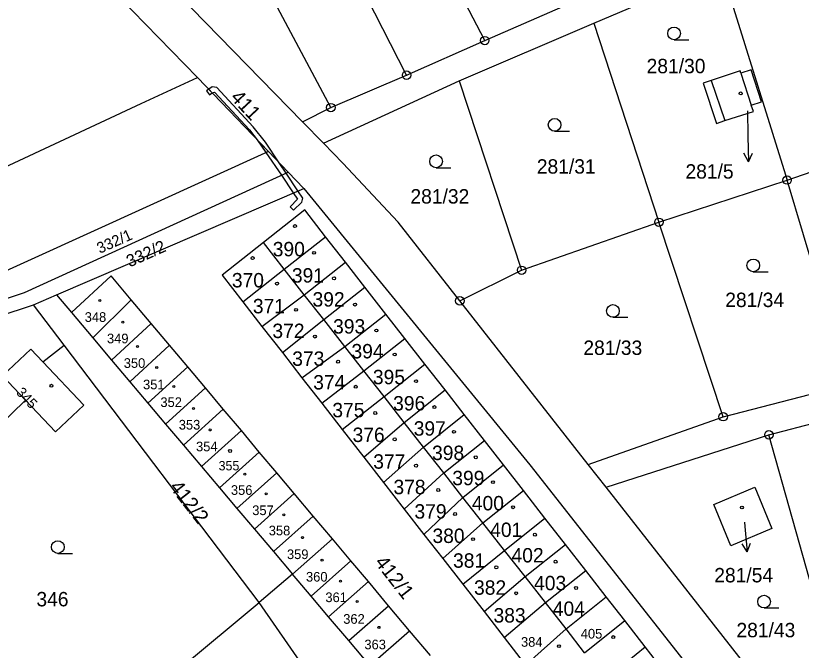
# Model space of a CAD drawing. Extents: x -504988 to -494607, y -1123820 to -1114018.
# Drawn here: x -496947.4 to -496854.6, y -1120433.8 to -1120358.9 of the extents above; entities that cross this region are included whole.
import ezdxf

# ---------------------------------------------------------------- set-up
doc = ezdxf.new("R2010")
doc.units = 0
for name, color, linetype in [('Hranice parcel', 7, 'Continuous'), ('Parcelní čísla', 7, 'Continuous'), ('Pop  PČ popisy', 7, 'Continuous'), ('Vnitřní kresba', 7, 'Continuous'), ('Věcná břemena k části', 7, 'Continuous'), ('Značky bodu BP', 7, 'Continuous'), ('Značky budov', 7, 'Continuous'), ('Značky kultur', 7, 'Continuous')]:
    doc.layers.add(name, color=color, linetype=linetype)

msp = doc.modelspace()

# ---------------------------------------------------------------- linework, layer by layer
at = {"layer": 'Hranice parcel'}
for p, q in [((-496901.25, -1120365.92), (-496920.66, -1120328.12)), ((-496910.21, -1120369.75), (-496930.09, -1120332.28)), ((-496925.96, -1120366.19), (-496954.29, -1120337.04)), ((-496879.12, -1120359.79), (-496864.07, -1120353.36)), ((-496864.07, -1120353.36), (-496856.31, -1120378.3)), ((-496892.02, -1120361.84), (-496882.79, -1120357.8)), ((-496895.04, -1120366.58), (-496879.12, -1120359.79)), ((-496879.12, -1120359.79), (-496871.44, -1120383.28)), ((-496901.25, -1120365.92), (-496892.02, -1120361.84)), ((-496917.58, -1120374.93), (-496925.96, -1120366.19)), ((-496911.06, -1120373.96), (-496895.04, -1120366.58)), ((-496910.21, -1120369.75), (-496901.25, -1120365.92)), ((-496895.04, -1120366.58), (-496887.66, -1120388.95)), ((-496913.54, -1120371.42), (-496910.21, -1120369.75)), ((-496911.06, -1120373.96), (-496913.54, -1120371.42)), ((-496856.31, -1120378.3), (-496841.42, -1120373.13)), ((-496915.24, -1120377.37), (-496917.58, -1120374.93)), ((-496913.41, -1120379.28), (-496915.24, -1120377.37)), ((-496871.44, -1120383.28), (-496856.31, -1120378.3)), ((-496849.1, -1120402.45), (-496856.31, -1120378.3)), ((-496942.62, -1120391.85), (-496913.41, -1120379.28)), ((-496894.96, -1120392.56), (-496902.25, -1120383.28)), ((-496887.66, -1120388.95), (-496871.44, -1120383.28)), ((-496863.86, -1120406.23), (-496871.44, -1120383.28)), ((-496915.7, -1120388.83), (-496910.83, -1120384.99)), ((-496908.48, -1120387.99), (-496910.83, -1120384.99)), ((-496915.7, -1120388.83), (-496918.17, -1120385.68)), ((-496920.61, -1120392.66), (-496915.7, -1120388.83)), ((-496913.34, -1120391.84), (-496915.7, -1120388.83)), ((-496913.34, -1120391.84), (-496908.48, -1120387.99)), ((-496906.18, -1120390.93), (-496908.48, -1120387.99)), ((-496894.96, -1120392.56), (-496887.66, -1120388.95)), ((-496911.04, -1120394.77), (-496906.18, -1120390.93)), ((-496903.7, -1120394.12), (-496906.18, -1120390.93)), ((-496945.34, -1120393.02), (-496942.62, -1120391.85)), ((-496942.62, -1120391.85), (-496940.85, -1120393.95)), ((-496938.32, -1120396.94), (-496933.78, -1120392.42)), ((-496931.42, -1120395.22), (-496933.78, -1120392.42)), ((-496918.34, -1120395.58), (-496913.34, -1120391.84)), ((-496911.04, -1120394.77), (-496913.34, -1120391.84)), ((-496879.8, -1120411.86), (-496894.96, -1120392.56)), ((-496941.71, -1120397.8), (-496945.34, -1120393.02)), ((-496920.61, -1120392.66), (-496918.34, -1120395.58)), ((-496940.85, -1120393.95), (-496938.32, -1120396.94)), ((-496908.55, -1120397.96), (-496903.7, -1120394.12)), ((-496901.45, -1120397), (-496903.7, -1120394.12)), ((-496936.12, -1120399.55), (-496931.42, -1120395.22)), ((-496929.26, -1120397.79), (-496931.42, -1120395.22)), ((-496915.93, -1120398.66), (-496911.04, -1120394.77)), ((-496908.55, -1120397.96), (-496911.04, -1120394.77)), ((-496918.34, -1120395.58), (-496915.93, -1120398.66)), ((-496938.32, -1120396.94), (-496936.12, -1120399.55)), ((-496906.29, -1120400.83), (-496901.45, -1120397)), ((-496899.09, -1120400.03), (-496901.45, -1120397)), ((-496944.24, -1120399.75), (-496941.71, -1120397.8)), ((-496918.66, -1120428.17), (-496941.71, -1120397.8)), ((-496933.96, -1120402.1), (-496929.26, -1120397.79)), ((-496927.11, -1120400.34), (-496929.26, -1120397.79)), ((-496913.61, -1120401.64), (-496908.55, -1120397.96)), ((-496906.29, -1120400.83), (-496908.55, -1120397.96)), ((-496915.93, -1120398.66), (-496913.61, -1120401.64)), ((-496936.12, -1120399.55), (-496933.96, -1120402.1)), ((-496931.81, -1120404.64), (-496927.11, -1120400.34)), ((-496925.02, -1120402.82), (-496927.11, -1120400.34)), ((-496911.27, -1120404.65), (-496906.29, -1120400.83)), ((-496903.92, -1120403.86), (-496906.29, -1120400.83)), ((-496903.92, -1120403.86), (-496899.09, -1120400.03)), ((-496896.71, -1120403.07), (-496899.09, -1120400.03)), ((-496913.61, -1120401.64), (-496911.27, -1120404.65)), ((-496933.96, -1120402.1), (-496931.81, -1120404.64)), ((-496863.86, -1120406.23), (-496849.1, -1120402.45)), ((-496929.72, -1120407.1), (-496925.02, -1120402.82)), ((-496922.91, -1120405.33), (-496925.02, -1120402.82)), ((-496901.54, -1120406.9), (-496896.71, -1120403.07)), ((-496894.45, -1120405.98), (-496896.71, -1120403.07)), ((-496931.81, -1120404.64), (-496929.72, -1120407.1)), ((-496911.27, -1120404.65), (-496908.85, -1120407.76)), ((-496908.85, -1120407.76), (-496903.92, -1120403.86)), ((-496901.54, -1120406.9), (-496903.92, -1120403.86)), ((-496927.61, -1120409.6), (-496922.91, -1120405.33)), ((-496920.77, -1120407.87), (-496922.91, -1120405.33)), ((-496899.26, -1120409.81), (-496894.45, -1120405.98)), ((-496892.06, -1120409.04), (-496894.45, -1120405.98)), ((-496879.8, -1120411.86), (-496863.86, -1120406.23)), ((-496858.45, -1120408.38), (-496848.09, -1120405.65)), ((-496929.72, -1120407.1), (-496927.61, -1120409.6)), ((-496906.3, -1120411.02), (-496901.54, -1120406.9)), ((-496899.26, -1120409.81), (-496901.54, -1120406.9)), ((-496925.48, -1120412.12), (-496920.77, -1120407.87)), ((-496918.65, -1120410.4), (-496920.77, -1120407.87)), ((-496908.85, -1120407.76), (-496906.3, -1120411.02)), ((-496877.69, -1120414.55), (-496858.45, -1120408.38)), ((-496847.61, -1120447.03), (-496858.45, -1120408.38)), ((-496896.86, -1120412.87), (-496892.06, -1120409.04)), ((-496889.8, -1120411.93), (-496892.06, -1120409.04)), ((-496927.61, -1120409.6), (-496925.48, -1120412.12)), ((-496903.97, -1120414.01), (-496899.26, -1120409.81)), ((-496896.86, -1120412.87), (-496899.26, -1120409.81)), ((-496923.35, -1120414.63), (-496918.65, -1120410.4)), ((-496916.59, -1120412.85), (-496918.65, -1120410.4)), ((-496906.3, -1120411.02), (-496903.97, -1120414.01)), ((-496894.6, -1120415.76), (-496889.8, -1120411.93)), ((-496887.45, -1120414.95), (-496889.8, -1120411.93)), ((-496877.69, -1120414.55), (-496879.8, -1120411.86)), ((-496925.48, -1120412.12), (-496923.35, -1120414.63)), ((-496921.29, -1120417.07), (-496916.59, -1120412.85)), ((-496914.53, -1120415.3), (-496916.59, -1120412.85)), ((-496901.54, -1120417.13), (-496896.86, -1120412.87)), ((-496894.6, -1120415.76), (-496896.86, -1120412.87)), ((-496923.35, -1120414.63), (-496921.29, -1120417.07)), ((-496903.97, -1120414.01), (-496901.54, -1120417.13)), ((-496851.74, -1120447.59), (-496877.69, -1120414.55)), ((-496919.24, -1120419.5), (-496914.53, -1120415.3)), ((-496912.28, -1120417.97), (-496914.53, -1120415.3)), ((-496899.21, -1120420.12), (-496894.6, -1120415.76)), ((-496892.24, -1120418.77), (-496894.6, -1120415.76)), ((-496892.24, -1120418.77), (-496887.45, -1120414.95)), ((-496884.91, -1120418.2), (-496887.45, -1120414.95)), ((-496921.29, -1120417.07), (-496919.24, -1120419.5)), ((-496901.54, -1120417.13), (-496899.21, -1120420.12)), ((-496916.98, -1120422.16), (-496912.28, -1120417.97)), ((-496910.02, -1120420.65), (-496912.28, -1120417.97)), ((-496889.69, -1120422.01), (-496884.91, -1120418.2)), ((-496882.49, -1120421.3), (-496884.91, -1120418.2)), ((-496919.24, -1120419.5), (-496916.98, -1120422.16)), ((-496896.99, -1120422.97), (-496892.24, -1120418.77)), ((-496889.69, -1120422.01), (-496892.24, -1120418.77)), ((-496899.21, -1120420.12), (-496896.99, -1120422.97)), ((-496914.73, -1120424.83), (-496910.02, -1120420.65)), ((-496907.83, -1120423.25), (-496910.02, -1120420.65)), ((-496887.26, -1120425.11), (-496882.49, -1120421.3)), ((-496880.09, -1120424.37), (-496882.49, -1120421.3)), ((-496916.98, -1120422.16), (-496914.73, -1120424.83)), ((-496894.62, -1120426.01), (-496889.69, -1120422.01)), ((-496887.26, -1120425.11), (-496889.69, -1120422.01)), ((-496896.99, -1120422.97), (-496894.62, -1120426.01)), ((-496912.54, -1120427.41), (-496907.83, -1120423.25)), ((-496905.77, -1120425.7), (-496907.83, -1120423.25)), ((-496914.73, -1120424.83), (-496918.66, -1120428.17)), ((-496912.54, -1120427.41), (-496914.73, -1120424.83)), ((-496884.86, -1120428.18), (-496880.09, -1120424.37)), ((-496877.67, -1120427.49), (-496880.09, -1120424.37)), ((-496910.49, -1120429.84), (-496905.77, -1120425.7)), ((-496903.38, -1120428.55), (-496905.77, -1120425.7)), ((-496894.62, -1120426.01), (-496892.1, -1120429.24)), ((-496892.1, -1120429.24), (-496887.26, -1120425.11)), ((-496884.86, -1120428.18), (-496887.26, -1120425.11)), ((-496910.49, -1120429.84), (-496912.54, -1120427.41)), ((-496882.42, -1120431.29), (-496877.67, -1120427.49)), ((-496875.47, -1120430.3), (-496877.67, -1120427.49)), ((-496935.95, -1120442.52), (-496918.66, -1120428.17)), ((-496908.09, -1120432.67), (-496903.38, -1120428.55)), ((-496900.89, -1120431.5), (-496903.38, -1120428.55)), ((-496889.71, -1120432.31), (-496884.86, -1120428.18)), ((-496882.42, -1120431.29), (-496884.86, -1120428.18)), ((-496892.1, -1120429.24), (-496889.71, -1120432.31)), ((-496908.09, -1120432.67), (-496910.49, -1120429.84)), ((-496880.22, -1120434.1), (-496875.47, -1120430.3)), ((-496873.06, -1120433.39), (-496875.47, -1120430.3)), ((-496905.61, -1120435.61), (-496900.89, -1120431.5)), ((-496898.42, -1120434.44), (-496900.89, -1120431.5)), ((-496887.19, -1120435.55), (-496882.42, -1120431.29)), ((-496880.22, -1120434.1), (-496882.42, -1120431.29)), ((-496889.71, -1120432.31), (-496887.19, -1120435.55)), ((-496905.61, -1120435.61), (-496908.09, -1120432.67)), ((-496877.8, -1120437.2), (-496873.06, -1120433.39)), ((-496870.67, -1120436.46), (-496873.06, -1120433.39))]:
    msp.add_line(p, q, dxfattribs=at)
for points in [[(-496892.02, -1120361.84), (-496910.07, -1120327.2), (-496911.33, -1120324.01)], [(-496913.54, -1120371.42), (-496943.04, -1120341.21), (-496945.02, -1120338.86)], [(-496861.76, -1120365.69), (-496861.86, -1120365.4), (-496865.27, -1120366.53), (-496866.23, -1120366.85), (-496864.65, -1120371.63), (-496863.65, -1120371.28), (-496860.28, -1120370.21), (-496860.53, -1120369.46), (-496859.33, -1120369.06), (-496860.53, -1120365.29), (-496861.76, -1120365.69)], [(-496952.44, -1120378.5), (-496932.6, -1120369.27), (-496925.96, -1120366.19)], [(-496902.25, -1120383.28), (-496908.78, -1120376.3), (-496911.06, -1120373.96)], [(-496917.58, -1120374.93), (-496952.66, -1120390.86), (-496981.64, -1120405.4)], [(-496977.78, -1120406.64), (-496960.33, -1120397.39), (-496953.58, -1120393.97), (-496946.41, -1120391.58), (-496915.24, -1120377.37)], [(-496913.41, -1120379.28), (-496886.68, -1120411.9), (-496857.89, -1120448.5)], [(-496910.83, -1120384.99), (-496913.28, -1120381.83), (-496918.17, -1120385.68)], [(-496918.17, -1120385.68), (-496923.05, -1120389.53), (-496920.61, -1120392.66)], [(-496933.78, -1120392.42), (-496936.15, -1120389.6), (-496940.85, -1120393.95)], [(-496975.37, -1120407.41), (-496953.85, -1120395.81), (-496945.34, -1120393.02)], [(-496946.26, -1120404.3), (-496948.98, -1120401.41), (-496945.65, -1120398.26), (-496944.24, -1120399.75)], [(-496946.26, -1120404.3), (-496942.73, -1120408.02), (-496939.4, -1120404.88), (-496944.24, -1120399.75)], [(-496975.37, -1120407.41), (-496970.64, -1120411.92), (-496973.21, -1120415.23), (-496962.84, -1120423.57), (-496952.87, -1120410.7), (-496946.26, -1120404.3)], [(-496864.97, -1120416.6), (-496860.12, -1120414.57), (-496858.1, -1120419.42), (-496862.96, -1120421.46), (-496864.97, -1120416.6)], [(-496896.81, -1120456.07), (-496901.09, -1120449.99), (-496902.73, -1120451.13), (-496918.66, -1120428.17)]]:
    msp.add_lwpolyline(points, dxfattribs=at)
at = {"layer": 'Pop  PČ popisy'}
for p, q in [((-496860.98, -1120370.13), (-496860.93, -1120373.13)), ((-496860.93, -1120373.13), (-496860.878, -1120376.131)), ((-496860.878, -1120376.131), (-496861.396, -1120375.138)), ((-496860.878, -1120376.131), (-496860.394, -1120375.12)), ((-496861.34, -1120418.68), (-496861.29, -1120419.2)), ((-496861.29, -1120419.2), (-496861.028, -1120422.19)), ((-496861.028, -1120422.19), (-496861.615, -1120421.236)), ((-496861.028, -1120422.19), (-496860.617, -1120421.148))]:
    msp.add_line(p, q, dxfattribs=at)
at = {"layer": 'Vnitřní kresba'}
for p, q in [((-496861.76, -1120365.69), (-496860.53, -1120369.46)), ((-496865.27, -1120366.53), (-496863.65, -1120371.28))]:
    msp.add_line(p, q, dxfattribs=at)
at = {"layer": 'Věcná břemena k části'}
for points in [[(-496923.66, -1120367.37), (-496924.23, -1120367.3), (-496924.62, -1120367.58), (-496924.21, -1120368.02), (-496923.95, -1120367.94), (-496919.83, -1120372.37), (-496918.89, -1120373.56), (-496917.58, -1120374.93), (-496917.87, -1120375.06), (-496916.05, -1120377.74), (-496914.64, -1120379.81), (-496914.15, -1120380.54), (-496915.02, -1120381.44), (-496914.61, -1120381.84), (-496913.62, -1120380.92), (-496913.52, -1120380.45), (-496914.1, -1120379.58), (-496915.49, -1120377.48), (-496916.3, -1120376.27), (-496917.93, -1120373.81), (-496919.37, -1120372)], [(-496924.21, -1120368.02), (-496924.62, -1120367.58), (-496924.9, -1120367.78), (-496924.54, -1120368.25)], [(-496918.89, -1120373.56), (-496917.87, -1120375.06), (-496917.58, -1120374.93)]]:
    msp.add_lwpolyline(points, close=True, dxfattribs=at)
at = {"layer": 'Značky bodu BP'}
for centre, radius in [((-496892.02, -1120361.84), 0.5), ((-496892.02, -1120361.84), 0.0303), ((-496901.25, -1120365.92), 0.5), ((-496901.25, -1120365.92), 0.0303), ((-496910.21, -1120369.75), 0.5), ((-496910.21, -1120369.75), 0.0303), ((-496856.31, -1120378.3), 0.5), ((-496856.31, -1120378.3), 0.0303), ((-496871.44, -1120383.28), 0.5), ((-496871.44, -1120383.28), 0.0303), ((-496887.66, -1120388.95), 0.5), ((-496887.66, -1120388.95), 0.0303), ((-496894.96, -1120392.56), 0.5), ((-496894.96, -1120392.56), 0.0303), ((-496863.86, -1120406.23), 0.5), ((-496863.86, -1120406.23), 0.0303), ((-496858.45, -1120408.38), 0.5), ((-496858.45, -1120408.38), 0.0303)]:
    msp.add_circle(centre, radius, dxfattribs=at)
at = {"layer": 'Značky budov'}
for centre, radius in [((-496861.787, -1120368.069), 0.175), ((-496914.437, -1120383.739), 0.175), ((-496912.177, -1120386.889), 0.175), ((-496919.437, -1120387.509), 0.175), ((-496909.827, -1120389.899), 0.175), ((-496916.557, -1120390.519), 0.175), ((-496937.505, -1120392.509), 0.117), ((-496914.307, -1120393.619), 0.175), ((-496907.347, -1120392.999), 0.175), ((-496934.765, -1120395.079), 0.117), ((-496904.827, -1120396.059), 0.175), ((-496912.087, -1120396.769), 0.175), ((-496933.035, -1120397.959), 0.117), ((-496902.657, -1120398.889), 0.175), ((-496909.347, -1120399.739), 0.175), ((-496930.775, -1120400.439), 0.117), ((-496900.137, -1120402.039), 0.175), ((-496943.207, -1120402.579), 0.175), ((-496928.735, -1120402.659), 0.117), ((-496907.257, -1120402.699), 0.175), ((-496926.435, -1120405.269), 0.117), ((-496897.967, -1120405.099), 0.175), ((-496904.957, -1120405.799), 0.175), ((-496924.445, -1120407.799), 0.117), ((-496895.657, -1120408.019), 0.175), ((-496902.657, -1120408.909), 0.175), ((-496922.107, -1120410.279), 0.175), ((-496893.087, -1120411.029), 0.175), ((-496900.137, -1120412.009), 0.175), ((-496920.365, -1120413.029), 0.117), ((-496891.057, -1120413.959), 0.175), ((-496897.517, -1120414.889), 0.175), ((-496917.845, -1120415.329), 0.117), ((-496895.527, -1120417.719), 0.175), ((-496888.667, -1120416.919), 0.175), ((-496861.637, -1120416.949), 0.175), ((-496915.755, -1120417.809), 0.117), ((-496913.545, -1120420.509), 0.117), ((-496886.097, -1120420.159), 0.175), ((-496893.397, -1120420.689), 0.175), ((-496911.245, -1120423.169), 0.117), ((-496883.657, -1120423.349), 0.175), ((-496890.657, -1120424.009), 0.175), ((-496909.075, -1120425.649), 0.117), ((-496888.307, -1120427.069), 0.175), ((-496881.227, -1120426.449), 0.175), ((-496907.085, -1120428.039), 0.117), ((-496904.515, -1120431.099), 0.117), ((-496876.837, -1120432.249), 0.175), ((-496883.257, -1120433.319), 0.175)]:
    msp.add_circle(centre, radius, dxfattribs=at)
at = {"layer": 'Značky kultur'}
for p, q in [((-496869.653, -1120361.74), (-496867.903, -1120361.74)), ((-496883.773, -1120372.53), (-496882.023, -1120372.53)), ((-496897.773, -1120376.84), (-496896.023, -1120376.84)), ((-496860.303, -1120389.12), (-496858.553, -1120389.12)), ((-496876.883, -1120394.5), (-496875.133, -1120394.5)), ((-496942.453, -1120422.37), (-496940.703, -1120422.37)), ((-496859.023, -1120428.81), (-496857.273, -1120428.81))]:
    msp.add_line(p, q, dxfattribs=at)
for centre in [(-496869.653, -1120360.99), (-496883.773, -1120371.78), (-496897.773, -1120376.09), (-496860.303, -1120388.37), (-496876.883, -1120393.75), (-496942.453, -1120421.62), (-496859.023, -1120428.06)]:
    msp.add_circle(centre, 0.75, dxfattribs=at)

# ---------------------------------------------------------------- texts
at = {"layer": 'Parcelní čísla'}
for s, height, p in [('281/30', 1.7, (-496872.9, -1120365.69)), ('281/31', 1.7, (-496885.87, -1120377.54)), ('281/5', 1.7, (-496868.308, -1120378.128)), ('281/32', 1.7, (-496900.8, -1120381.07)), ('390', 1.7, (-496917.065, -1120387.3)), ('391', 1.7, (-496914.805, -1120390.4)), ('370', 1.7, (-496921.895, -1120390.97)), ('392', 1.7, (-496912.365, -1120393.23)), ('281/34', 1.7, (-496863.61, -1120393.29)), ('371', 1.7, (-496919.415, -1120394.03)), ('348', 1.139, (-496939.277, -1120395.039)), ('372', 1.7, (-496917.105, -1120396.95)), ('393', 1.7, (-496909.935, -1120396.42)), ('349', 1.139, (-496936.647, -1120397.569)), ('281/33', 1.7, (-496880.37, -1120398.94)), ('394', 1.7, (-496907.765, -1120399.35)), ('373', 1.7, (-496914.765, -1120400.23)), ('350', 1.139, (-496934.667, -1120400.469)), ('395', 1.7, (-496905.235, -1120402.4)), ('351', 1.139, (-496932.387, -1120402.999)), ('374', 1.7, (-496912.285, -1120403.02)), ('352', 1.139, (-496930.337, -1120405.089)), ('375', 1.7, (-496910.025, -1120406.3)), ('396', 1.7, (-496902.845, -1120405.5)), ('353', 1.139, (-496928.167, -1120407.749)), ('397', 1.7, (-496900.415, -1120408.47)), ('376', 1.7, (-496907.635, -1120409.22)), ('354', 1.139, (-496926.127, -1120410.319)), ('398', 1.7, (-496898.245, -1120411.35)), ('377', 1.7, (-496905.195, -1120412.37)), ('355', 1.1, (-496923.464, -1120412.57)), ('399', 1.7, (-496895.855, -1120414.32)), ('378', 1.7, (-496902.805, -1120415.38)), ('356', 1.139, (-496922.007, -1120415.459)), ('400', 1.7, (-496893.545, -1120417.29)), ('357', 1.139, (-496919.487, -1120417.849)), ('379', 1.7, (-496900.325, -1120418.26)), ('358', 1.139, (-496917.537, -1120420.239)), ('380', 1.7, (-496898.195, -1120421.14)), ('401', 1.7, (-496891.375, -1120420.43)), ('359', 1.139, (-496915.387, -1120423.039)), ('402', 1.7, (-496888.855, -1120423.44)), ('381', 1.7, (-496895.765, -1120424.06)), ('281/54', 1.7, (-496864.907, -1120425.788)), ('360', 1.139, (-496913.137, -1120425.699)), ('403', 1.7, (-496886.195, -1120426.72)), ('382', 1.7, (-496893.285, -1120427.25)), ('346', 1.7, (-496944.985, -1120428.62)), ('361', 1.139, (-496910.847, -1120428.119)), ('404', 1.7, (-496883.985, -1120429.74)), ('362', 1.139, (-496908.737, -1120430.679)), ('383', 1.7, (-496890.985, -1120430.53)), ('281/43', 1.7, (-496862.287, -1120432.27)), ('405', 1.139, (-496880.677, -1120432.419)), ('384', 1.139, (-496887.737, -1120433.389)), ('363', 1.139, (-496906.237, -1120433.689))]:
    msp.add_text(s, height=height, dxfattribs=at).set_placement(p)
for s, height, rotation, p in [('411', 1.7, 313, (-496922.157, -1120368.629)), ('332/1', 1.3, 24, (-496937.499, -1120387.009)), ('332/2', 1.445, 24, (-496933.967, -1120388.62)), ('345', 1.2, 313, (-496947.458, -1120403.438)), ('412/2', 1.7, 308, (-496929.33, -1120414.564)), ('412/1', 1.7, 308, (-496905.09, -1120423.454))]:
    msp.add_text(s, height=height, rotation=rotation, dxfattribs=at).set_placement(p)

doc.saveas('drawing.dxf')
